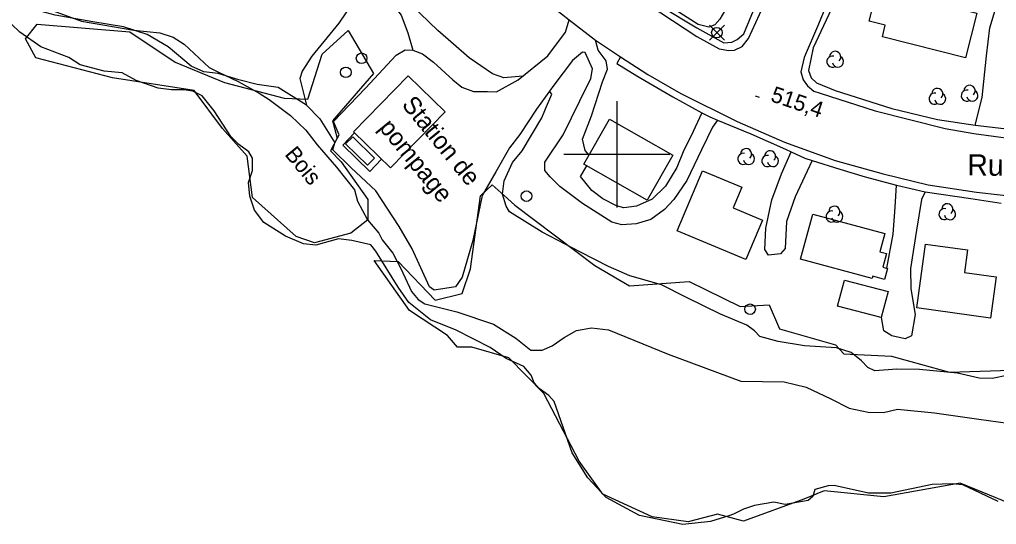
# Model space of a CAD drawing. Extents: x 347312 to 350503, y 6073086 to 6076432.
# Drawn here: x 348587.4 to 348771.6, y 6074330.2 to 6074425.4 of the extents above; entities that cross this region are included whole.
import ezdxf

# ---------------------------------------------------------------- set-up
doc = ezdxf.new("R2010")
doc.units = 0
for name, color, linetype in [('Level 19', 7, 'Continuous'), ('Level 2', 7, 'Continuous'), ('Level 21', 7, 'Continuous'), ('Level 22', 7, 'Continuous'), ('Level 3', 7, 'Continuous'), ('Level 31', 7, 'Continuous'), ('Level 33', 7, 'Continuous'), ('Level 36', 7, 'Continuous'), ('Level 37', 7, 'Continuous'), ('Level 4', 7, 'Continuous'), ('Level 44', 7, 'Continuous'), ('Level 61', 7, 'Continuous')]:
    doc.layers.add(name, color=color, linetype=linetype)

msp = doc.modelspace()

# ---------------------------------------------------------------- linework, layer by layer
at = {"layer": 'Level 19'}
for points in [[(348767.61, 6074405.52), (348768.93, 6074410.7), (348769.75, 6074418.56), (348770.34, 6074423.81), (348772.31, 6074430.38), (348776.32, 6074439.27), (348781.18, 6074449.85), (348784.3, 6074459.35), (348786.9, 6074469.69), (348789.29, 6074475.94), (348791.24, 6074483.88)], [(348719.02, 6074406.44), (348718.07, 6074405.09), (348715.98, 6074400.84), (348713.22, 6074395.05), (348710.78, 6074391.49), (348708.98, 6074389.59), (348706.41, 6074387.73), (348703.64, 6074386.91), (348700.97, 6074386.7), (348699.05, 6074387.2), (348693.51, 6074390.71), (348689.26, 6074393.93), (348687.45, 6074395.76), (348686.41, 6074396.93), (348686.43, 6074398.53), (348689.9, 6074403.64), (348693, 6074410.1), (348695.09, 6074414.27), (348695.45, 6074416.09), (348694.01, 6074419.18), (348693.52, 6074419.23), (348691.67, 6074417.67), (348688.15, 6074413.05), (348684.85, 6074408.53), (348681.69, 6074403.75), (348679.77, 6074401.22), (348677.2, 6074396.72), (348674.6, 6074392.26), (348672.87, 6074383.76), (348670.83, 6074376.82), (348669.61, 6074375.03), (348665.54, 6074374.41), (348664.65, 6074375.03), (348661.42, 6074382.16), (348658.96, 6074386.38), (348654.55, 6074393.12), (348649.93, 6074397.42), (348646.46, 6074400.87), (348646.81, 6074402.15), (348647.64, 6074403.68), (348646.6, 6074406.21), (348652.6, 6074412.47), (348658.39, 6074418.7), (348660.11, 6074419.7), (348661.54, 6074419.61), (348663.37, 6074418.95), (348665.44, 6074417.36), (348669.09, 6074414.06), (348670.77, 6074412.67), (348672.95, 6074411.86), (348675.61, 6074411.82), (348677.32, 6074411.75), (348681.41, 6074414.05), (348687, 6074418.53), (348690.3, 6074423.04), (348690.99, 6074425.36)], [(348694.77, 6074399.84), (348694.03, 6074400.73), (348693.56, 6074402.83), (348695.26, 6074407.28), (348697.33, 6074413.63), (348698.24, 6074416.05), (348698.01, 6074417.6), (348696.47, 6074419.63), (348695.97, 6074421.5)], [(348716.07, 6074407.84), (348713.96, 6074403.34), (348712.66, 6074400.77), (348712.66, 6074400.77), (348711.35, 6074397.48), (348709.16, 6074393.98), (348706.7, 6074391.53), (348703.73, 6074390.23), (348701.33, 6074389.88), (348699.93, 6074390.29), (348697.39, 6074391.63), (348695.28, 6074393.18), (348693.18, 6074395.79), (348694.34, 6074397.83)], [(348736.86, 6074398.82), (348735.89, 6074396.83), (348733.63, 6074391.98), (348732.03, 6074387.32), (348731.75, 6074382.25), (348730.88, 6074381.22), (348728.61, 6074380.97), (348727.93, 6074382.06), (348728.12, 6074386.07), (348729.22, 6074391.4), (348731.04, 6074396.33), (348732.88, 6074400.46)], [(348750.91, 6074378.54), (348752.13, 6074384.92), (348752.5, 6074390.06), (348752.78, 6074394.19)], [(348758.18, 6074392.92), (348757.48, 6074391.49), (348756.51, 6074385.7), (348755.42, 6074378.44), (348755.48, 6074374.62), (348756.28, 6074369.78), (348755.56, 6074365.78), (348754.37, 6074365.23), (348751.88, 6074365.78), (348750.34, 6074366.74), (348749.9, 6074369.23)]]:
    msp.add_lwpolyline(points, dxfattribs=at)
at = {"layer": 'Level 2'}
for points in [[(348672.16, 6074418.21), (348666.23, 6074423.36), (348657.88, 6074431.41), (348652.19, 6074435.64), (348643.87, 6074440.31), (348634.95, 6074445.16), (348627.72, 6074447.8), (348624.68, 6074448.2), (348619.03, 6074448.67), (348614.86, 6074447.9), (348614.15, 6074447.3), (348611.48, 6074444.37), (348610.21, 6074443.45), (348608.23, 6074442.85), (348605.58, 6074443.42), (348599.16, 6074446.98), (348590.94, 6074451.06), (348584.12, 6074456.1)], [(348724.05, 6074445.59), (348724.11, 6074445.42), (348727.16, 6074442.9), (348729.09, 6074440.92), (348729.09, 6074440.12), (348728.35, 6074439.1), (348725.86, 6074436.2), (348721.66, 6074429.32), (348719.45, 6074425.46), (348718.49, 6074424.38), (348717.37, 6074423.98), (348715.38, 6074424.44), (348708.23, 6074428.99), (348699.77, 6074434.56), (348696.08, 6074437.53), (348695.28, 6074437.82)], [(348584.81, 6074431.43), (348587.61, 6074429.15), (348590.25, 6074428.33), (348599.04, 6074425.1), (348608.91, 6074423.38), (348613.84, 6074422.89), (348616.31, 6074422.08)], [(348616.31, 6074422.08), (348618.41, 6074420.74), (348623.12, 6074416.35), (348624.89, 6074415.49), (348628.6, 6074413.75), (348632.55, 6074411.53), (348634.45, 6074410.33), (348638.46, 6074407.32), (348641.37, 6074404.54), (348643.51, 6074401.79), (348647.16, 6074397.58), (348650.56, 6074393.32), (348651.07, 6074391.17), (348652.98, 6074387.62), (348655.1, 6074385.16), (348655.77, 6074383.87), (348657.74, 6074381.36), (348659.24, 6074378.47), (348661.27, 6074374.14), (348662.53, 6074372.65), (348663.77, 6074371.81), (348669.82, 6074370.33), (348676.74, 6074367.97), (348680.95, 6074365.35), (348683.81, 6074363.06), (348685.92, 6074363.09), (348687.8, 6074363.87), (348690.05, 6074365.49), (348692.41, 6074366.81), (348695.22, 6074367.29), (348698.45, 6074366.93), (348709.69, 6074362.3), (348723.42, 6074357.23), (348731.55, 6074357.1), (348735.74, 6074356.08), (348740.36, 6074353.92), (348743.84, 6074352.16), (348747.4, 6074351.41), (348750.3, 6074351.3), (348752.97, 6074351.94), (348759.95, 6074351.25), (348768.27, 6074350.08), (348773.73, 6074349.31)], [(348682.27, 6074414.74), (348678.7, 6074414.4), (348676.56, 6074415.17), (348672.16, 6074418.21)], [(348773.91, 6074358.34), (348770.82, 6074357.74), (348768.36, 6074357.81), (348764.24, 6074358.76), (348757.12, 6074359.46), (348752.84, 6074359.47), (348748.69, 6074359.19), (348747.36, 6074359.81), (348746.16, 6074361.08), (348744.19, 6074362.63), (348741.44, 6074363.53), (348735.38, 6074363.92), (348730.45, 6074364.72), (348726.98, 6074365.68), (348725.97, 6074366.71), (348724.54, 6074367.78), (348719.57, 6074369.89), (348713.02, 6074373.08), (348708.43, 6074375.38), (348702.48, 6074377.06), (348698.43, 6074378.87), (348693.14, 6074381.52), (348685.92, 6074385.35), (348679.78, 6074389.17), (348679.15, 6074390.24), (348678.47, 6074392.48), (348678.75, 6074394.99), (348680.36, 6074398.48), (348682.14, 6074400.65), (348685.86, 6074406.86), (348686.58, 6074408.54), (348687.77, 6074411.35), (348687.31, 6074411.9)]]:
    msp.add_lwpolyline(points, dxfattribs=at)
at = {"layer": 'Level 21'}
for points in [[(348582.31, 6074530.75), (348592.37, 6074520.72), (348602.6, 6074510.85), (348611.33, 6074502.51), (348621.48, 6074492.19), (348631.11, 6074482.96), (348641.46, 6074472.67), (348651.22, 6074463.17), (348656.57, 6074457.91), (348666.31, 6074448.18), (348672.01, 6074442.39), (348679.84, 6074435.14), (348686.67, 6074428.72), (348690.99, 6074425.36), (348695.97, 6074421.5)], [(348776.57, 6074489.92), (348765.4, 6074493.01), (348764.45, 6074492.89), (348762.92, 6074492.21), (348761.75, 6074490.91), (348760.69, 6074488.21), (348757.81, 6074477.32), (348753.84, 6074464.3), (348749.41, 6074451.66), (348745.07, 6074440.83), (348741.46, 6074432.81), (348738.03, 6074424.56), (348735.35, 6074418.23), (348734.71, 6074415.57), (348735.15, 6074414.05), (348735.94, 6074412.91), (348737.16, 6074411.9), (348738.34, 6074411.51)], [(348703.7, 6074429.72), (348715.09, 6074422.23), (348719.3, 6074419.88), (348721.11, 6074419.59), (348722.21, 6074419.61), (348723.66, 6074420.3), (348724.86, 6074421.84), (348729.68, 6074432.46)], [(348695.97, 6074421.5), (348700.72, 6074418.38), (348705.86, 6074415.01), (348712.08, 6074411.48), (348722.69, 6074406.2), (348731.65, 6074402.26), (348741.19, 6074398.81), (348750.24, 6074396.3), (348758.75, 6074394.26), (348767.86, 6074392.86), (348776.75, 6074391.88)], [(348738.34, 6074411.51), (348748.75, 6074408.18), (348761.93, 6074404.84), (348767.35, 6074403.9), (348774.78, 6074402.9)]]:
    msp.add_lwpolyline(points, dxfattribs=at)
at = {"layer": 'Level 22'}
for points in [[(348763.51, 6074490.21), (348762.17, 6074488.4), (348759.96, 6074479.59), (348756.31, 6074467.45), (348753.5, 6074459.19), (348748.74, 6074446.05), (348744.78, 6074436.72), (348743.1, 6074433.09), (348741.94, 6074430.59), (348737.05, 6074420.05), (348736.15, 6074415.82), (348736.64, 6074414.42), (348737.66, 6074413.46), (348741.16, 6074412.03), (348751.85, 6074408.64), (348760.52, 6074406.58), (348767.61, 6074405.52), (348775.69, 6074404.54)], [(348553.05, 6074458.96), (348561.86, 6074455.44), (348571.86, 6074452.38), (348578.89, 6074450.62), (348585.11, 6074449.32), (348594.43, 6074447.68), (348603.59, 6074446.44), (348609.48, 6074445.78), (348615.55, 6074444.89), (348621.59, 6074444.14), (348627.89, 6074443.98), (348637.21, 6074438.92), (348643.84, 6074432.67), (348647.16, 6074430.39), (348650.62, 6074429.1), (348654.86, 6074428.8), (348658.24, 6074427.62), (348659.31, 6074426.25), (348660.61, 6074422.87), (348661.54, 6074419.61)], [(348666.31, 6074448.18), (348665.67, 6074445.52), (348664.51, 6074443.49), (348662.56, 6074440.87), (348660.62, 6074439.23), (348657.07, 6074436.1), (348655.2, 6074434.38), (348652.98, 6074431.9), (348650.62, 6074429.1), (348650.37, 6074428.8), (348647.6, 6074424.72), (348642.46, 6074418.51), (348640.69, 6074415.65), (348640.2, 6074414.26), (348641.49, 6074409.27), (348644.01, 6074406.69), (348645.88, 6074403.64), (348646.81, 6074402.15)], [(348641.49, 6074409.27), (348636.12, 6074412.56), (348632.19, 6074413.13), (348628.7, 6074414.06), (348624.82, 6074415.2), (348622.1, 6074415.57), (348619.73, 6074416.61), (348615.41, 6074420.26), (348611.42, 6074422.61), (348606.99, 6074424.04), (348601.16, 6074424.98), (348594.09, 6074426.24), (348591.23, 6074427.01), (348589.43, 6074427.49), (348583.24, 6074430.04), (348579.09, 6074433.31), (348570.48, 6074438.3), (348566.64, 6074440.47), (348564.85, 6074440.18), (348563.11, 6074440.01), (348560.91, 6074442.19), (348559.56, 6074442.73)], [(348708.63, 6074427.72), (348715.11, 6074423.81), (348720.17, 6074421.04), (348721.69, 6074421.11), (348722.72, 6074421.67), (348723.96, 6074422.71), (348727.95, 6074432.34)], [(348700.72, 6074418.38), (348700.03, 6074417.1), (348703.79, 6074414.82), (348710.54, 6074410.8), (348716.07, 6074407.84), (348717.56, 6074407.04), (348719.02, 6074406.44), (348725.28, 6074403.88), (348731.84, 6074400.94), (348732.88, 6074400.46), (348735.47, 6074399.26), (348736.86, 6074398.82), (348742.07, 6074397.18), (348746.84, 6074395.76), (348752.78, 6074394.19), (348758.18, 6074392.92), (348766.77, 6074391.69), (348772.52, 6074390.8)]]:
    msp.add_lwpolyline(points, dxfattribs=at)
at = {"layer": 'Level 3'}
msp.add_line((348726.11, 6074411.02), (348726.87, 6074410.76), dxfattribs=at)
at = {"layer": 'Level 31'}
for points in [[(348752.21, 6074430.58), (348767.88, 6074426.61), (348765.75, 6074418.2), (348750.1, 6074422.16), (348750.65, 6074424.35), (348747.61, 6074425.12), (348749.07, 6074430.88), (348752.1, 6074430.11), (348752.21, 6074430.58)], [(348650.37, 6074404.22), (348660.68, 6074414.79), (348667.6, 6074408.03), (348657.29, 6074397.47), (348650.37, 6074404.22)], [(348698.63, 6074406.62), (348710.55, 6074399.84), (348705.72, 6074391.36), (348693.8, 6074398.14), (348698.63, 6074406.62)], [(348724.37, 6074380.14), (348711.41, 6074385.58), (348716.16, 6074396.9), (348723.58, 6074393.79), (348721.96, 6074389.93), (348727.5, 6074387.61), (348724.37, 6074380.14)], [(348748.16, 6074376.6), (348734.68, 6074380.24), (348736.97, 6074388.7), (348750.55, 6074385.04), (348749.63, 6074381.64), (348750.86, 6074381.3), (348750.16, 6074378.74), (348751.07, 6074378.49), (348750.51, 6074376.42), (348748.28, 6074377.02), (348748.16, 6074376.6)], [(348770.5, 6074369.13), (348756.59, 6074371.04), (348758.24, 6074383.07), (348766.17, 6074381.98), (348765.59, 6074377.72), (348771.57, 6074376.9), (348770.5, 6074369.13)], [(348742.95, 6074376.29), (348751.19, 6074374.11), (348749.89, 6074369.21), (348741.65, 6074371.39), (348742.95, 6074376.29)]]:
    msp.add_lwpolyline(points, dxfattribs=at)
at = {"layer": 'Level 33'}
msp.add_lwpolyline([(348652.97, 6074397.92), (348648.86, 6074401.95), (348650.2, 6074403.31), (348654.31, 6074399.28), (348652.97, 6074397.92)], dxfattribs=at)
at = {"layer": 'Level 36'}
for p, q in [((348717.47, 6074421.52), (348720.29, 6074424.34)), ((348717.47, 6074424.34), (348720.29, 6074421.52))]:
    msp.add_line(p, q, dxfattribs=at)
for centre in [(348718.88, 6074422.93), (348651.87, 6074418.1), (348648.89, 6074415.45), (348682.97, 6074392.11), (348725.14, 6074370.79)]:
    msp.add_circle(centre, 1, dxfattribs=at)
at = {"layer": 'Level 37'}
msp.add_lwpolyline([(348650.56, 6074404.03), (348648.31, 6074401.71), (348653.4, 6074396.77), (348655.64, 6074399.07)], dxfattribs=at)
at = {"layer": 'Level 4'}
for points in [[(348618.31, 6074412.17), (348616, 6074412.13), (348613.53, 6074412.48), (348609.38, 6074413.93), (348606.71, 6074415.33), (348603.32, 6074415.68), (348598.78, 6074416.87), (348596.64, 6074418.27), (348591.35, 6074420.28), (348587.4, 6074423.03), (348585.84, 6074424.54)], [(348759.47, 6074337.74), (348751.71, 6074336.13), (348747.49, 6074336.14), (348741.03, 6074337.58), (348739.87, 6074337.52), (348737.36, 6074336.84), (348736.99, 6074335.48), (348736.1, 6074334.73), (348731.78, 6074333.97), (348729.6, 6074334.41), (348725.98, 6074333.79), (348723.92, 6074333.11), (348721.99, 6074332.17), (348721.14, 6074331.83), (348717.65, 6074330.79), (348712.48, 6074330.22), (348704.31, 6074331.91), (348698.01, 6074335.32), (348694.56, 6074339.01), (348691.61, 6074343.72), (348688.16, 6074353.39), (348687.19, 6074354.55), (348685.38, 6074355.83), (348684.41, 6074356.91), (348683.88, 6074358.36), (348682.46, 6074359.97), (348679.15, 6074361.51), (348676.09, 6074363.56), (348669.73, 6074366.85), (348664.86, 6074368.82), (348660.75, 6074372.04), (348658.79, 6074374.94), (348654.54, 6074381.76), (348653.58, 6074382.92), (348650.04, 6074383.74), (348647.52, 6074384.05), (348643.23, 6074382.87), (348640.91, 6074383.12), (348637.51, 6074384.58), (348633.46, 6074387.17), (348631.65, 6074389.44), (348630.77, 6074392.12), (348630.54, 6074394.66), (348631.28, 6074396.95), (348631.31, 6074399.26), (348630.6, 6074400.48), (348628.7, 6074401.85), (348627.23, 6074403.35), (348624.04, 6074408.18), (348621.82, 6074411.02), (348620.05, 6074411.89), (348618.31, 6074412.17)], [(348771.96, 6074334.55), (348765.28, 6074337.71), (348763.25, 6074337.89), (348759.47, 6074337.74)]]:
    msp.add_lwpolyline(points, dxfattribs=at)
at = {"layer": 'Level 44'}
for points in [[(348648.01, 6074398.58), (348653.04, 6074391.45), (348653.04, 6074387.66), (348649.86, 6074385.14), (348642.97, 6074383.29), (348639.55, 6074384.51), (348631.32, 6074391.85), (348630.28, 6074399.63), (348625.64, 6074404.84), (348620.27, 6074412.01), (348604.86, 6074414.4), (348590.4, 6074418.19), (348588.49, 6074421.75), (348590.7, 6074424.53), (348608.15, 6074423.11), (348616.68, 6074417.38), (348626.03, 6074413.56), (348637.25, 6074410.57), (348641.75, 6074410.4), (348644.46, 6074418.9), (348649.35, 6074423.32), (348654.14, 6074415.22), (348646.39, 6074406.28), (348647.25, 6074403.07), (348645.98, 6074400.63), (348648.01, 6074398.58)], [(348775.52, 6074333.59), (348764.78, 6074338.02), (348750.39, 6074335.44), (348739.11, 6074336.54), (348735.29, 6074334.99), (348723.87, 6074330.83), (348718.99, 6074332.17), (348713.46, 6074330.69), (348706.66, 6074331.64), (348697.37, 6074335.93), (348692.92, 6074342.18), (348686.25, 6074354.9), (348679.62, 6074361.6), (348672.66, 6074363.63), (348669.96, 6074363.63), (348668.1, 6074365.85), (348660.89, 6074370.55), (348654.25, 6074379.97), (348658.74, 6074379.81), (348665.72, 6074372.51), (348670.83, 6074373.78), (348672.38, 6074378.42), (348674.32, 6074392.16), (348676.48, 6074394.27), (348678.75, 6074392.26), (348680.76, 6074390.38)], [(348680.76, 6074390.38), (348695.87, 6074379.06), (348702.4, 6074375.18), (348713.67, 6074376.05), (348723.3, 6074371.32), (348728.72, 6074371.65), (348730.69, 6074367.12), (348741.28, 6074364.11), (348742.85, 6074362.41), (348751.79, 6074361.93), (348762.78, 6074358.96), (348774.32, 6074359.32)]]:
    msp.add_lwpolyline(points, dxfattribs=at)
for centre, start, end in [((348740.67, 6074417.47), 76.8848, 299.5691), ((348741.19, 6074418.37), 314.0633, 179.7519), ((348741.72, 6074417.47), 192.2171, 59.6742), ((348760.46, 6074411.37), 314.0633, 179.7519), ((348766.02, 6074411.07), 76.8848, 299.5691), ((348766.54, 6074411.97), 314.0633, 179.7519), ((348759.94, 6074410.47), 76.8848, 299.5691), ((348760.99, 6074410.47), 192.2171, 59.6742), ((348767.07, 6074411.07), 192.2171, 59.6742), ((348724.39, 6074400.04), 314.0633, 179.7519), ((348723.87, 6074399.14), 76.8848, 299.5691), ((348724.92, 6074399.14), 192.2171, 59.6742), ((348728.4, 6074398.73), 76.8848, 299.5691), ((348728.92, 6074399.63), 314.0633, 179.7519), ((348729.45, 6074398.73), 192.2171, 59.6742), ((348741.04, 6074389.17), 314.0633, 179.7519), ((348762.33, 6074389.62), 314.0633, 179.7519), ((348740.52, 6074388.27), 76.8848, 299.5691), ((348741.57, 6074388.27), 192.2171, 59.6742), ((348761.81, 6074388.72), 76.8848, 299.5691), ((348762.86, 6074388.72), 192.2171, 59.6742)]:
    msp.add_arc(centre, 1.05, start, end, dxfattribs=at)
at = {"layer": 'Level 61'}
for p, q in [((348700, 6074410), (348700, 6074390)), ((348690, 6074400), (348710, 6074400))]:
    msp.add_line(p, q, dxfattribs=at)

# ---------------------------------------------------------------- texts
at = {"layer": 'Level 21'}
msp.add_text('Rue Laurentide', height=4, rotation=359.3385, dxfattribs=at).set_placement((348766.1, 6074396.02))
at = {"layer": 'Level 3'}
msp.add_text('515,4', height=3, rotation=341.34, dxfattribs=at).set_placement((348728.83, 6074410.06))
at = {"layer": 'Level 31'}
for s, p in [('Station de', (348659.3, 6074409.31)), ('pompage', (348655.01, 6074404.98))]:
    msp.add_text(s, height=3.33, rotation=309.1656, dxfattribs=at).set_placement(p)
at = {"layer": 'Level 44'}
msp.add_text('Bois', height=3, rotation=309.568, dxfattribs=at).set_placement((348637.23, 6074399.94))

doc.saveas('drawing.dxf')
